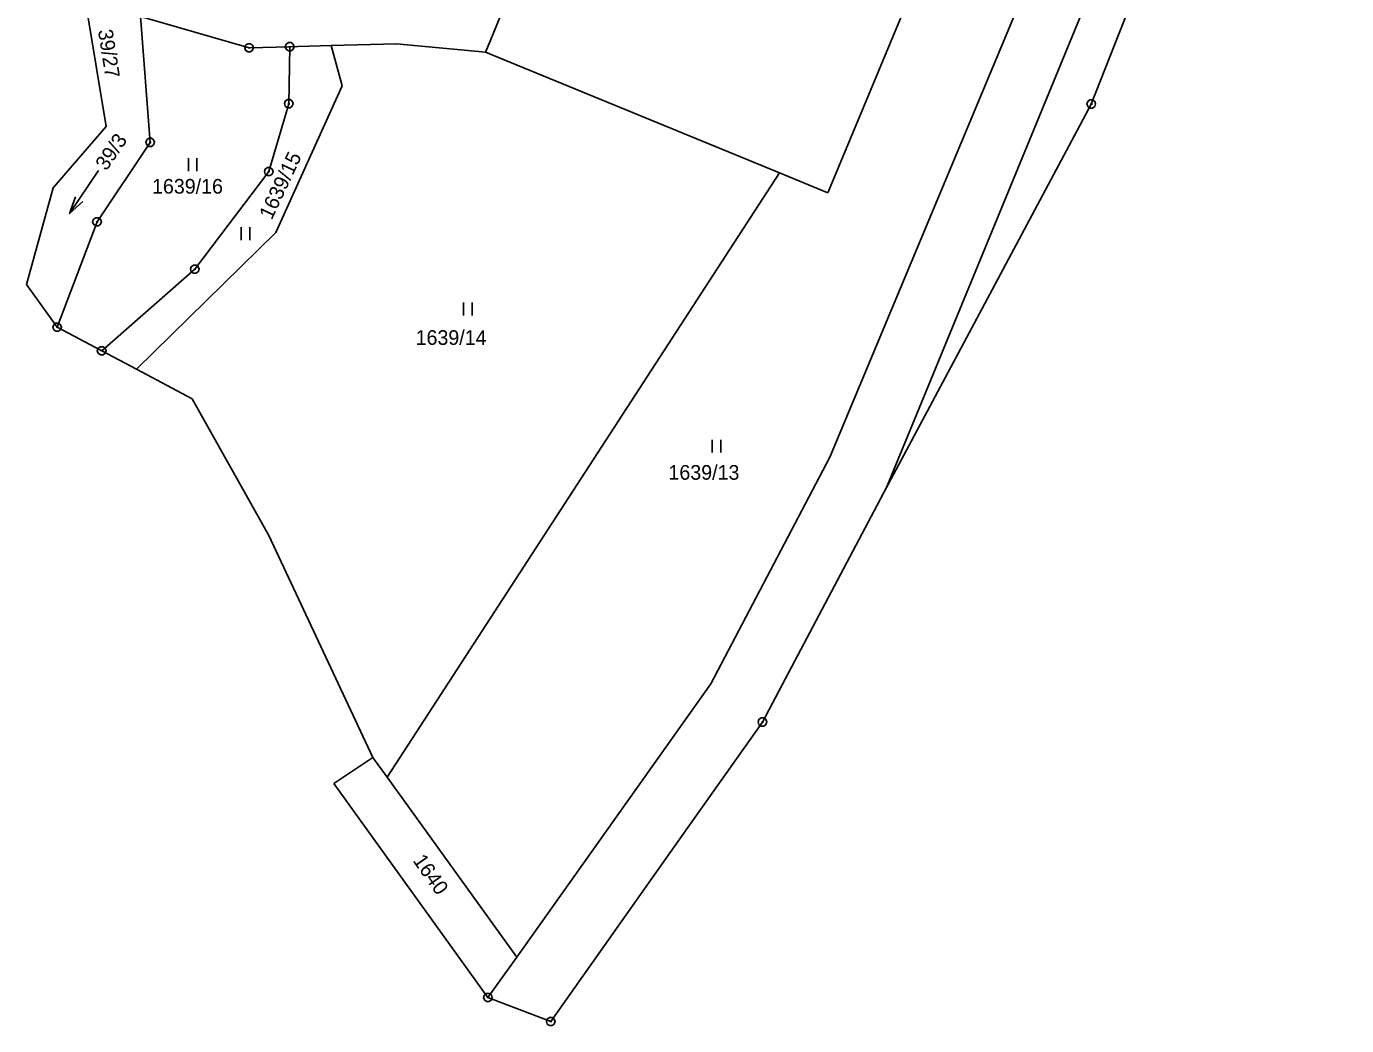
# Model space of a CAD drawing. Extents: x -609861 to -605046, y -1120287 to -1116307.
# Drawn here: x -607306.4 to -607153.4, y -1120287.2 to -1120171.4 of the extents above; entities that cross this region are included whole.
import ezdxf

# ---------------------------------------------------------------- set-up
doc = ezdxf.new("R2010")
doc.units = 0
for name, color, linetype in [('Vrstva 1', 7, 'Continuous'), ('Vrstva 2', 7, 'Continuous'), ('Vrstva 3', 7, 'Continuous'), ('Vrstva 7', 7, 'Continuous'), ('Vrstva 8', 7, 'Continuous')]:
    doc.layers.add(name, color=color, linetype=linetype)

msp = doc.modelspace()

# ---------------------------------------------------------------- linework, layer by layer
at = {"layer": 'Vrstva 1'}
for p, q in [((-607153.41, -1120095.17), (-607206.72, -1120224.82)), ((-607213.29, -1120221.31), (-607172.94, -1120124.7)), ((-607197.69, -1120152.65), (-607213.52, -1120190.67)), ((-607177.11, -1120165.4), (-607183, -1120180.39)), ((-607252.68, -1120173.1), (-607250.64, -1120168.04)), ((-607297.17, -1120183), (-607299.42, -1120169.47)), ((-607293.19, -1120170.23), (-607292.08, -1120184.83)), ((-607280.61, -1120173.88), (-607293.19, -1120170.23)), ((-607274.96, -1120173.72), (-607275.91, -1120173.75)), ((-607271.11, -1120173.61), (-607274.96, -1120173.72)), ((-607263.53, -1120173.4), (-607271.11, -1120173.61)), ((-607269.85, -1120178.26), (-607271.11, -1120173.61)), ((-607253.2, -1120174.38), (-607263.53, -1120173.4)), ((-607253.2, -1120174.38), (-607252.68, -1120173.1)), ((-607275.91, -1120173.75), (-607280.61, -1120173.88)), ((-607275.91, -1120173.75), (-607276.02, -1120180.35)), ((-607219.14, -1120188.36), (-607253.2, -1120174.38)), ((-607277.52, -1120195.29), (-607269.85, -1120178.26)), ((-607276.02, -1120180.35), (-607278.33, -1120188.22)), ((-607183, -1120180.39), (-607184.64, -1120183.47)), ((-607303.31, -1120190.11), (-607297.17, -1120183)), ((-607184.64, -1120183.47), (-607194.14, -1120201.25)), ((-607292.08, -1120184.83), (-607298.24, -1120194.04)), ((-607278.33, -1120188.22), (-607286.91, -1120199.54)), ((-607264.62, -1120258.42), (-607219.14, -1120188.36)), ((-607213.52, -1120190.67), (-607219.14, -1120188.36)), ((-607306.43, -1120201.29), (-607303.31, -1120190.11)), ((-607298.24, -1120194.04), (-607302.86, -1120206.26)), ((-607293.68, -1120211.12), (-607277.52, -1120195.29)), ((-607297.7, -1120208.99), (-607286.91, -1120199.54)), ((-607194.14, -1120201.25), (-607205.05, -1120221.68)), ((-607302.86, -1120206.26), (-607306.43, -1120201.29)), ((-607297.7, -1120208.99), (-607302.86, -1120206.26)), ((-607293.68, -1120211.12), (-607297.7, -1120208.99)), ((-607287.22, -1120214.54), (-607293.68, -1120211.12)), ((-607278.33, -1120230.39), (-607287.22, -1120214.54)), ((-607227.1, -1120247.57), (-607213.29, -1120221.31)), ((-607205.05, -1120221.68), (-607206.72, -1120224.82)), ((-607206.72, -1120224.82), (-607218.43, -1120246.95)), ((-607266.28, -1120256.11), (-607278.33, -1120230.39)), ((-607218.43, -1120246.95), (-607221.12, -1120252.02)), ((-607249.6, -1120279.28), (-607227.1, -1120247.57)), ((-607221.12, -1120252.02), (-607230.42, -1120265.18)), ((-607270.8, -1120259.13), (-607266.28, -1120256.11)), ((-607264.62, -1120258.42), (-607266.28, -1120256.11)), ((-607270.8, -1120259.13), (-607254.33, -1120282)), ((-607249.6, -1120279.28), (-607264.62, -1120258.42)), ((-607230.42, -1120265.18), (-607245.65, -1120286.74)), ((-607252.93, -1120283.95), (-607249.6, -1120279.28)), ((-607254.33, -1120282), (-607252.93, -1120283.95)), ((-607245.65, -1120286.74), (-607252.93, -1120283.95))]:
    msp.add_line(p, q, dxfattribs=at)
at = {"layer": 'Vrstva 3'}
for p, q in [((-607287.66, -1120186.65), (-607287.66, -1120188.15)), ((-607286.66, -1120188.15), (-607286.66, -1120186.65)), ((-607298.092, -1120188.086), (-607301.428, -1120193.074)), ((-607281.54, -1120194.65), (-607281.54, -1120196.15)), ((-607280.54, -1120196.15), (-607280.54, -1120194.65)), ((-607255.77, -1120203.39), (-607255.77, -1120204.89)), ((-607254.77, -1120204.89), (-607254.77, -1120203.39)), ((-607226.95, -1120219.29), (-607226.95, -1120220.79)), ((-607225.95, -1120220.79), (-607225.95, -1120219.29))]:
    msp.add_line(p, q, dxfattribs=at)
msp.add_lwpolyline([(-607299.9, -1120191.689), (-607301.428, -1120193.074), (-607300.731, -1120191.133)], dxfattribs=at)
at = {"layer": 'Vrstva 8'}
for p, q in [((-607280.73, -1120173.88), (-607280.49, -1120173.88)), ((-607276.03, -1120173.75), (-607275.79, -1120173.75)), ((-607276.14, -1120180.35), (-607275.9, -1120180.35)), ((-607183.12, -1120180.39), (-607182.88, -1120180.39)), ((-607292.2, -1120184.83), (-607291.96, -1120184.83)), ((-607278.45, -1120188.22), (-607278.21, -1120188.22)), ((-607298.36, -1120194.04), (-607298.12, -1120194.04)), ((-607287.03, -1120199.54), (-607286.79, -1120199.54)), ((-607302.98, -1120206.26), (-607302.74, -1120206.26)), ((-607297.82, -1120208.99), (-607297.58, -1120208.99)), ((-607221.24, -1120252.02), (-607221, -1120252.02)), ((-607253.05, -1120283.95), (-607252.81, -1120283.95)), ((-607245.77, -1120286.74), (-607245.53, -1120286.74))]:
    msp.add_line(p, q, dxfattribs=at)
for points in [[(-607280.46, -1120173.4), (-607280.21, -1120173.58), (-607280.11, -1120173.87), (-607280.21, -1120174.16), (-607280.46, -1120174.34), (-607280.77, -1120174.34), (-607281.02, -1120174.16), (-607281.12, -1120173.87), (-607281.02, -1120173.58), (-607280.77, -1120173.4)], [(-607275.76, -1120173.27), (-607275.51, -1120173.45), (-607275.41, -1120173.74), (-607275.51, -1120174.03), (-607275.76, -1120174.21), (-607276.07, -1120174.21), (-607276.32, -1120174.03), (-607276.42, -1120173.74), (-607276.32, -1120173.45), (-607276.07, -1120173.27)], [(-607275.87, -1120179.87), (-607275.62, -1120180.05), (-607275.52, -1120180.34), (-607275.62, -1120180.63), (-607275.87, -1120180.81), (-607276.18, -1120180.81), (-607276.43, -1120180.63), (-607276.53, -1120180.34), (-607276.43, -1120180.05), (-607276.18, -1120179.87)], [(-607182.85, -1120179.91), (-607182.6, -1120180.09), (-607182.5, -1120180.38), (-607182.6, -1120180.67), (-607182.85, -1120180.85), (-607183.16, -1120180.85), (-607183.41, -1120180.67), (-607183.51, -1120180.38), (-607183.41, -1120180.09), (-607183.16, -1120179.91)], [(-607291.93, -1120184.35), (-607291.68, -1120184.53), (-607291.58, -1120184.82), (-607291.68, -1120185.11), (-607291.93, -1120185.29), (-607292.24, -1120185.29), (-607292.49, -1120185.11), (-607292.59, -1120184.82), (-607292.49, -1120184.53), (-607292.24, -1120184.35)], [(-607278.18, -1120187.74), (-607277.93, -1120187.92), (-607277.83, -1120188.21), (-607277.93, -1120188.5), (-607278.18, -1120188.68), (-607278.49, -1120188.68), (-607278.74, -1120188.5), (-607278.84, -1120188.21), (-607278.74, -1120187.92), (-607278.49, -1120187.74)], [(-607298.09, -1120193.56), (-607297.84, -1120193.74), (-607297.74, -1120194.03), (-607297.84, -1120194.32), (-607298.09, -1120194.5), (-607298.4, -1120194.5), (-607298.65, -1120194.32), (-607298.75, -1120194.03), (-607298.65, -1120193.74), (-607298.4, -1120193.56)], [(-607286.76, -1120199.06), (-607286.51, -1120199.24), (-607286.41, -1120199.53), (-607286.51, -1120199.82), (-607286.76, -1120200), (-607287.07, -1120200), (-607287.32, -1120199.82), (-607287.42, -1120199.53), (-607287.32, -1120199.24), (-607287.07, -1120199.06)], [(-607302.71, -1120205.78), (-607302.46, -1120205.96), (-607302.36, -1120206.25), (-607302.46, -1120206.54), (-607302.71, -1120206.72), (-607303.02, -1120206.72), (-607303.27, -1120206.54), (-607303.37, -1120206.25), (-607303.27, -1120205.96), (-607303.02, -1120205.78)], [(-607297.55, -1120208.51), (-607297.3, -1120208.69), (-607297.2, -1120208.98), (-607297.3, -1120209.27), (-607297.55, -1120209.45), (-607297.86, -1120209.45), (-607298.11, -1120209.27), (-607298.21, -1120208.98), (-607298.11, -1120208.69), (-607297.86, -1120208.51)], [(-607220.97, -1120251.54), (-607220.72, -1120251.72), (-607220.62, -1120252.01), (-607220.72, -1120252.3), (-607220.97, -1120252.48), (-607221.28, -1120252.48), (-607221.53, -1120252.3), (-607221.63, -1120252.01), (-607221.53, -1120251.72), (-607221.28, -1120251.54)], [(-607252.78, -1120283.47), (-607252.53, -1120283.65), (-607252.43, -1120283.94), (-607252.53, -1120284.23), (-607252.78, -1120284.41), (-607253.09, -1120284.41), (-607253.34, -1120284.23), (-607253.44, -1120283.94), (-607253.34, -1120283.65), (-607253.09, -1120283.47)], [(-607245.5, -1120286.26), (-607245.25, -1120286.44), (-607245.15, -1120286.73), (-607245.25, -1120287.02), (-607245.5, -1120287.2), (-607245.81, -1120287.2), (-607246.06, -1120287.02), (-607246.16, -1120286.73), (-607246.06, -1120286.44), (-607245.81, -1120286.26)]]:
    msp.add_lwpolyline(points, close=True, dxfattribs=at)

# ---------------------------------------------------------------- texts
at = {"layer": 'Vrstva 2'}
for s, rotation, p in [('39/3', 55.80609, (-607297.157, -1120188.214)), ('1639/15', 64.80153, (-607277.993, -1120193.885)), ('1640', 305.10003, (-607261.704, -1120268.081))]:
    msp.add_text(s, height=1.7, rotation=rotation, dxfattribs=at).set_placement(p)
for s, p in [('1639/16', (-607291.867, -1120190.77)), ('1639/14', (-607261.317, -1120208.3)), ('1639/13', (-607232.007, -1120223.93))]:
    msp.add_text(s, height=1.7, dxfattribs=at).set_placement(p)
at = {"layer": 'Vrstva 7'}
msp.add_text('39/27', height=1.7, rotation=278.97315, dxfattribs=at).set_placement((-607298.143, -1120171.855))

doc.saveas('drawing.dxf')
